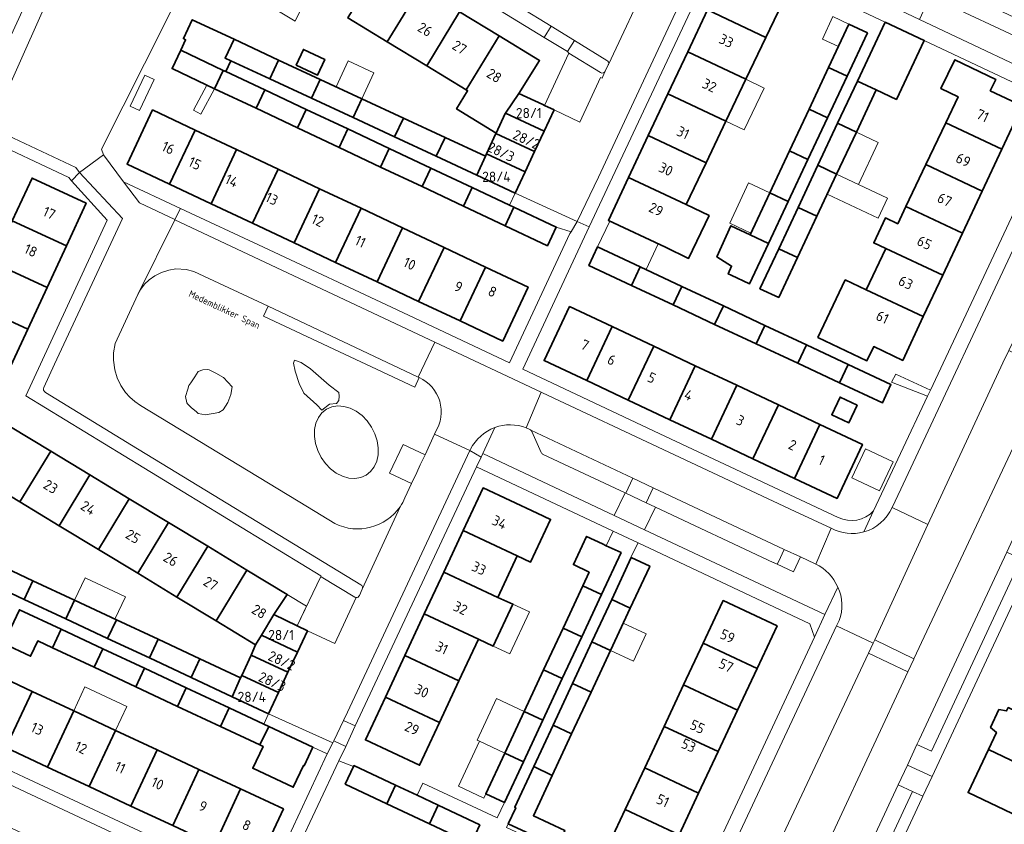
# Model space of a CAD drawing. Header units: metres. Extents: x 149984 to 156489, y 469398 to 478068.
# Tile 538 of 656: x 153788 to 153918, y 474132 to 474238. Entities that reach past the tile are written whole.
import ezdxf
from ezdxf.enums import TextEntityAlignment as Align

# ---------------------------------------------------------------- set-up
doc = ezdxf.new("R2010")
doc.units = ezdxf.units.M
doc.header["$LTSCALE"] = 0.75
for name, color, linetype, lineweight in [('B-WE-OG-BEBOUWING-GV', 6, 'Continuous', 35), ('B-WE-OG-BEBOUWING-T18', 1, 'Continuous', 18), ('B-WE-OG-BEBOUWING_LUIFEL-GV', 6, 'Continuous', 18), ('B-WE-OG-BEBOUWING_OVERBOUWING-GV', 6, 'Continuous', 18), ('B-WE-OG-TERREIN_BEGROEID-GV', 252, 'Continuous', 18), ('B-WE-OG-TERREIN_ERF-GV', 252, 'Continuous', 18), ('B-WE-OG-TOPOGRAFIE-T18', 7, 'Continuous', 18), ('B-WE-VH-ONVERHARD_ZAND-GV', 252, 'Continuous', 18), ('B-WE-VH-OPENVERHARDING_BETONSTRAATSTEEN-GV', 252, 'Continuous', 18), ('B-WE-VH-OPENVERHARDING_STRAATBAKSTEEN-GV', 252, 'Continuous', 18), ('B-WE-VH-OPENVERHARDING_TEGEL-GV', 252, 'Continuous', 18)]:
    doc.layers.add(name, color=color, linetype=linetype, lineweight=lineweight)
doc.styles.add('NLCS-ISO-M500-T18', font='NLCS-ISO.ttf', dxfattribs={"height": 0.9})
doc.styles.add('NLCS-ISO-M750-T18', font='NLCS-ISO.ttf', dxfattribs={"height": 1.35})

msp = doc.modelspace()

# ---------------------------------------------------------------- linework, layer by layer
at = {"layer": 'B-WE-OG-BEBOUWING-GV', "flags": 128}
for points in [[(153840.635, 474241.939), (153835.416, 474245.11), (153831.082, 474237.976), (153836.301, 474234.806)], [(153878.575, 474239.027), (153886.306, 474235.387), (153889.04, 474241.1), (153881.241, 474244.689)], [(153841.519, 474231.636), (153845.853, 474238.769), (153840.635, 474241.939), (153836.301, 474234.806)], [(153845.853, 474238.769), (153841.519, 474231.636), (153846.737, 474228.465), (153851.071, 474235.599)], [(153878.575, 474239.027), (153875.974, 474233.5), (153883.669, 474229.877), (153886.306, 474235.387)], [(153815.64, 474232.324), (153814.889, 474232.673), (153816.06, 474235.164), (153810.539, 474237.732), (153809.368, 474235.241), (153809.674, 474235.099), (153809.018, 474233.705), (153814.639, 474231.06), (153814.971, 474230.904)], [(153894.571, 474231.431), (153897.026, 474230.278), (153899.718, 474236.007), (153897.263, 474237.161)], [(153902.056, 474237.437), (153898.39, 474229.637), (153900.864, 474228.474), (153903.546, 474227.214), (153907.209, 474235.007)], [(153851.071, 474235.599), (153846.737, 474228.465), (153846.914, 474228.358), (153845.458, 474225.961), (153850.682, 474222.787), (153851.863, 474225.351), (153851.902, 474225.409), (153853.666, 474228.01), (153856.417, 474232.351)], [(153820.793, 474229.928), (153821.953, 474232.423), (153816.06, 474235.164), (153814.889, 474232.673), (153815.64, 474232.324)], [(153809.018, 474233.705), (153807.88, 474231.287), (153813.497, 474228.638), (153814.639, 474231.06)], [(153824.259, 474231.732), (153827.069, 474230.418), (153828.043, 474232.5), (153825.233, 474233.815)], [(153873.372, 474227.973), (153881.033, 474224.367), (153883.669, 474229.877), (153875.974, 474233.5)], [(153827.446, 474229.868), (153821.953, 474232.423), (153820.793, 474229.928), (153826.286, 474227.374)], [(153910.053, 474224.148), (153917.469, 474220.667), (153920.139, 474226.355), (153915.934, 474228.364), (153916.656, 474229.859), (153911.262, 474232.463), (153909.427, 474228.662), (153911.682, 474227.573)], [(153814.971, 474230.904), (153814.639, 474231.06), (153813.497, 474228.638), (153818.975, 474226.053), (153820.12, 474228.482)], [(153897.026, 474230.278), (153894.571, 474231.431), (153891.998, 474225.955), (153894.452, 474224.8)], [(153827.446, 474229.868), (153826.286, 474227.374), (153831.779, 474224.82), (153832.939, 474227.313)], [(153895.776, 474224.075), (153898.251, 474222.913), (153900.864, 474228.474), (153898.39, 474229.637)], [(153825.602, 474225.903), (153820.12, 474228.482), (153818.975, 474226.053), (153824.455, 474223.469)], [(153858.322, 474225.833), (153857.068, 474226.42), (153856.83, 474226.531), (153853.666, 474228.01), (153851.902, 474225.409), (153857.008, 474223.022)], [(153881.033, 474224.367), (153873.372, 474227.973), (153870.77, 474222.447), (153878.396, 474218.857)], [(153831.779, 474224.82), (153837.274, 474222.266), (153838.433, 474224.758), (153832.939, 474227.313)], [(153807.558, 474216.039), (153810.925, 474223.181), (153805.31, 474225.828), (153801.946, 474218.681)], [(153829.933, 474220.884), (153831.083, 474223.324), (153825.602, 474225.903), (153824.455, 474223.469)], [(153850.657, 474222.732), (153855.758, 474220.347), (153857.008, 474223.022), (153851.902, 474225.409), (153851.863, 474225.351), (153850.682, 474222.787)], [(153889.402, 474220.428), (153891.855, 474219.273), (153894.452, 474224.8), (153891.998, 474225.955)], [(153838.433, 474224.758), (153837.274, 474222.266), (153842.766, 474219.712), (153843.925, 474222.203)], [(153893.168, 474218.523), (153895.643, 474217.361), (153898.251, 474222.913), (153895.776, 474224.075)], [(153910.053, 474224.148), (153907.418, 474218.61), (153914.863, 474215.115), (153917.469, 474220.667)], [(153807.558, 474216.039), (153813.039, 474213.459), (153816.404, 474220.598), (153810.925, 474223.181)], [(153831.083, 474223.324), (153829.933, 474220.884), (153835.413, 474218.299), (153836.567, 474220.745)], [(153854.508, 474217.673), (153855.758, 474220.347), (153850.657, 474222.732), (153849.423, 474220.049)], [(153843.925, 474222.203), (153842.766, 474219.712), (153848.122, 474217.222), (153849.27, 474219.717)], [(153870.77, 474222.447), (153868.169, 474216.92), (153875.759, 474213.347), (153878.396, 474218.857)], [(153818.52, 474210.878), (153821.884, 474218.015), (153816.404, 474220.598), (153813.039, 474213.459)], [(153840.891, 474215.715), (153842.047, 474218.167), (153836.567, 474220.745), (153835.413, 474218.299)], [(153853.194, 474214.862), (153854.508, 474217.673), (153849.423, 474220.049), (153849.27, 474219.717), (153848.122, 474217.222)], [(153891.855, 474219.273), (153889.402, 474220.428), (153886.804, 474214.899), (153889.257, 474213.744)], [(153914.863, 474215.115), (153907.418, 474218.61), (153904.783, 474213.071), (153912.257, 474209.563)], [(153821.884, 474218.015), (153818.52, 474210.878), (153824, 474208.298), (153827.363, 474215.432)], [(153842.047, 474218.167), (153840.891, 474215.715), (153846.371, 474213.13), (153847.529, 474215.588)], [(153893.035, 474211.81), (153895.643, 474217.361), (153893.168, 474218.523), (153890.559, 474212.972)], [(153786.778, 474211.205), (153793.917, 474207.902), (153796.526, 474213.542), (153789.392, 474216.841)], [(153875.759, 474213.347), (153868.169, 474216.92), (153865.503, 474211.258), (153873.057, 474207.701), (153876.097, 474206.246), (153878.799, 474211.892)], [(153832.843, 474212.848), (153827.363, 474215.432), (153824, 474208.298), (153829.481, 474205.718)], [(153851.849, 474210.546), (153853.011, 474213.009), (153852.451, 474213.272), (153847.529, 474215.588), (153846.371, 474213.13)], [(153889.257, 474213.744), (153886.804, 474214.899), (153884.207, 474209.37), (153886.659, 474208.216)], [(153834.962, 474203.138), (153838.322, 474210.265), (153832.843, 474212.848), (153829.481, 474205.718)], [(153853.011, 474213.009), (153851.849, 474210.546), (153857.46, 474207.899), (153858.623, 474210.369)], [(153887.993, 474207.51), (153890.469, 474206.348), (153893.035, 474211.81), (153890.559, 474212.972)], [(153902.149, 474207.532), (153909.651, 474204.011), (153912.257, 474209.563), (153904.783, 474213.071), (153903.709, 474210.812), (153902.089, 474211.573), (153900.546, 474208.284)], [(153784.227, 474205.704), (153791.371, 474202.399), (153793.917, 474207.902), (153786.778, 474211.205)], [(153838.322, 474210.265), (153834.962, 474203.138), (153840.443, 474200.557), (153843.802, 474207.682)], [(153884.207, 474209.37), (153881.678, 474210.556), (153879.845, 474206.451), (153881.769, 474205.216), (153881.343, 474204.183), (153881.7, 474204.035), (153884.153, 474202.882), (153886.659, 474208.216)], [(153849.281, 474205.099), (153843.802, 474207.682), (153840.443, 474200.557), (153845.923, 474197.977)], [(153868.548, 474202.661), (153869.707, 474205.126), (153864.084, 474207.765), (153862.921, 474205.295)], [(153890.469, 474206.348), (153887.993, 474207.51), (153885.517, 474202.242), (153887.993, 474201.078)], [(153909.651, 474204.011), (153902.149, 474207.532), (153899.556, 474202.082), (153907.086, 474198.547)], [(153791.371, 474202.399), (153784.227, 474205.704), (153781.676, 474200.202), (153788.826, 474196.895)], [(153845.923, 474197.977), (153851.544, 474195.331), (153854.896, 474202.452), (153849.281, 474205.099)], [(153874.041, 474200.093), (153875.197, 474202.549), (153869.707, 474205.126), (153868.548, 474202.661)], [(153907.086, 474198.547), (153899.556, 474202.082), (153896.785, 474203.401), (153893.173, 474195.806), (153899.653, 474192.724), (153900.542, 474194.593), (153904.375, 474192.771)], [(153880.688, 474199.973), (153875.197, 474202.549), (153874.041, 474200.093), (153879.536, 474197.525)], [(153788.826, 474196.895), (153781.676, 474200.202), (153779.125, 474194.701), (153786.28, 474191.392)], [(153862.642, 474190.107), (153865.997, 474197.239), (153860.374, 474199.884), (153857.018, 474192.755)], [(153880.688, 474199.973), (153879.536, 474197.525), (153885.029, 474194.957), (153886.177, 474197.397)], [(153871.484, 474194.657), (153865.997, 474197.239), (153862.642, 474190.107), (153868.129, 474187.525)], [(153890.524, 474192.389), (153891.668, 474194.82), (153886.177, 474197.397), (153885.029, 474194.957)], [(153871.484, 474194.657), (153868.129, 474187.525), (153873.616, 474184.942), (153876.972, 474192.075)], [(153896.017, 474189.821), (153897.158, 474192.244), (153891.668, 474194.82), (153890.524, 474192.389)], [(153882.459, 474189.494), (153876.972, 474192.075), (153873.616, 474184.942), (153879.102, 474182.359)], [(153897.158, 474192.244), (153896.017, 474189.821), (153901.69, 474187.17), (153902.822, 474189.588)], [(153882.459, 474189.494), (153879.102, 474182.359), (153884.589, 474179.776), (153887.947, 474186.912)], [(153898.361, 474186.875), (153896.093, 474187.932), (153895.005, 474185.599), (153897.274, 474184.542)], [(153884.589, 474179.776), (153890.076, 474177.193), (153893.434, 474184.33), (153887.947, 474186.912)], [(153787.796, 474174.089), (153791.857, 474180.794), (153786.545, 474184.011), (153782.464, 474177.319)], [(153890.076, 474177.193), (153895.697, 474174.547), (153899.057, 474181.685), (153893.434, 474184.33)], [(153797.04, 474177.655), (153791.857, 474180.794), (153787.796, 474174.089), (153792.979, 474170.95)], [(153798.163, 474167.81), (153802.223, 474174.515), (153797.04, 474177.655), (153792.979, 474170.95)], [(153846.328, 474170.312), (153853.467, 474166.978), (153855.233, 474166.154), (153857.858, 474171.776), (153856.092, 474172.6), (153848.96, 474175.947)], [(153802.223, 474174.515), (153798.163, 474167.81), (153803.346, 474164.671), (153807.407, 474171.376)], [(153808.529, 474161.532), (153812.59, 474168.236), (153807.407, 474171.376), (153803.346, 474164.671)], [(153843.76, 474164.812), (153850.899, 474161.478), (153853.467, 474166.978), (153846.328, 474170.312)], [(153862.97, 474164.843), (153862.122, 474163.029), (153864.59, 474161.874), (153867.174, 474167.4), (153865.218, 474168.317), (153864.707, 474168.557), (153862.629, 474169.532), (153860.888, 474165.82)], [(153817.773, 474165.097), (153812.59, 474168.236), (153808.529, 474161.532), (153813.712, 474158.392)], [(153865.945, 474161.232), (153868.395, 474160.088), (153870.911, 474165.477), (153870.976, 474165.616), (153868.528, 474166.765)], [(153788.354, 474161.236), (153789.505, 474163.698), (153783.983, 474166.283), (153782.856, 474163.809)], [(153813.712, 474158.392), (153818.918, 474155.239), (153819.672, 474156.505), (153821.299, 474159.236), (153823.085, 474161.88), (153817.773, 474165.097)], [(153843.76, 474164.812), (153841.191, 474159.313), (153848.331, 474155.979), (153850.306, 474155.057), (153852.897, 474160.605), (153850.899, 474161.478)], [(153789.505, 474163.698), (153788.354, 474161.236), (153793.863, 474158.657), (153795.014, 474161.12)], [(153859.518, 474157.453), (153861.987, 474156.3), (153864.59, 474161.874), (153862.122, 474163.029)], [(153795.014, 474161.12), (153793.863, 474158.657), (153799.37, 474156.08), (153800.521, 474158.542)], [(153868.395, 474160.088), (153865.945, 474161.232), (153863.331, 474155.633), (153865.78, 474154.486)], [(153880.568, 474160.915), (153878.01, 474155.453), (153885.143, 474152.113), (153887.779, 474157.733), (153880.645, 474161.08)], [(153792.078, 474154.838), (153793.225, 474157.291), (153787.715, 474159.868), (153786.568, 474157.414), (153785.624, 474155.394), (153789.199, 474153.723), (153790.143, 474155.742)], [(153824.383, 474157.743), (153821.299, 474159.236), (153819.672, 474156.505), (153824.431, 474154.279), (153825.744, 474157.084)], [(153845.763, 474150.479), (153848.331, 474155.979), (153841.191, 474159.313), (153838.623, 474153.814)], [(153804.877, 474153.502), (153806.028, 474155.965), (153800.521, 474158.542), (153799.37, 474156.08)], [(153797.586, 474152.263), (153798.732, 474154.715), (153793.225, 474157.291), (153792.078, 474154.838)], [(153823.183, 474151.609), (153824.431, 474154.279), (153819.672, 474156.505), (153818.918, 474155.239), (153818.308, 474153.89)], [(153859.42, 474150.801), (153861.987, 474156.3), (153859.518, 474157.453), (153856.951, 474151.954)], [(153810.385, 474150.924), (153811.536, 474153.387), (153806.028, 474155.965), (153804.877, 474153.502)], [(153860.766, 474150.141), (153863.215, 474148.994), (153865.78, 474154.486), (153863.331, 474155.633)], [(153875.439, 474149.963), (153882.569, 474146.624), (153885.143, 474152.113), (153878.01, 474155.453)], [(153803.095, 474149.688), (153804.24, 474152.139), (153798.732, 474154.715), (153797.586, 474152.263)], [(153818.308, 474153.89), (153817.093, 474151.204), (153821.934, 474148.939), (153823.183, 474151.609)], [(153845.763, 474150.479), (153838.623, 474153.814), (153836.055, 474148.314), (153843.195, 474144.98)], [(153811.536, 474153.387), (153810.385, 474150.924), (153815.816, 474148.382), (153816.937, 474150.859)], [(153785.926, 474141.676), (153789.391, 474149.089), (153783.881, 474151.663), (153780.417, 474144.25)], [(153804.24, 474152.139), (153803.095, 474149.688), (153808.604, 474147.112), (153809.749, 474149.562)], [(153817.093, 474151.204), (153816.937, 474150.859), (153815.816, 474148.382), (153820.621, 474146.134), (153821.934, 474148.939)], [(153854.383, 474146.453), (153856.852, 474145.3), (153859.42, 474150.801), (153856.951, 474151.954)], [(153858.201, 474144.645), (153860.649, 474143.498), (153863.215, 474148.994), (153860.766, 474150.141)], [(153882.569, 474146.624), (153875.439, 474149.963), (153872.868, 474144.472), (153879.994, 474141.134)], [(153791.436, 474139.101), (153794.9, 474146.514), (153789.391, 474149.089), (153785.926, 474141.676)], [(153808.604, 474147.112), (153814.28, 474144.459), (153815.438, 474146.901), (153809.749, 474149.562)], [(153836.055, 474148.314), (153833.423, 474142.679), (153840.561, 474139.339), (153843.195, 474144.98)], [(153794.9, 474146.514), (153791.436, 474139.101), (153796.945, 474136.527), (153800.409, 474143.94)], [(153819.473, 474142.022), (153820.641, 474144.464), (153819.983, 474144.772), (153815.438, 474146.901), (153814.28, 474144.459)], [(153856.852, 474145.3), (153854.383, 474146.453), (153851.816, 474140.955), (153854.285, 474139.802)], [(153915.688, 474141.408), (153922.435, 474138.221), (153922.472, 474138.299), (153926.032, 474136.611), (153927.325, 474139.337), (153923.775, 474141.055), (153925.054, 474143.758), (153918.305, 474146.947), (153918.094, 474146.5), (153917.072, 474146.689), (153915.97, 474144.326), (153916.759, 474143.674)], [(153860.649, 474143.498), (153858.201, 474144.645), (153855.636, 474139.153), (153858.085, 474138.006)], [(153802.454, 474133.953), (153805.918, 474141.365), (153800.409, 474143.94), (153796.945, 474136.527)], [(153820.641, 474144.464), (153819.473, 474142.022), (153819.89, 474141.827), (153818.534, 474138.936), (153823.882, 474136.427), (153825.238, 474139.317), (153825.326, 474139.276), (153826.487, 474141.725)], [(153870.296, 474138.981), (153877.42, 474135.645), (153879.994, 474141.134), (153872.868, 474144.472)], [(153805.918, 474141.365), (153802.454, 474133.953), (153807.964, 474131.378), (153811.428, 474138.791)], [(153854.285, 474139.802), (153851.816, 474140.955), (153849.31, 474135.587), (153851.778, 474134.432)], [(153922.435, 474138.221), (153915.688, 474141.408), (153913.007, 474135.734), (153919.752, 474132.548)], [(153836.257, 474134.263), (153837.408, 474136.706), (153831.898, 474139.303), (153831.826, 474139.167), (153830.74, 474136.863)], [(153813.473, 474128.804), (153816.937, 474136.216), (153811.428, 474138.791), (153807.964, 474131.378)], [(153858.085, 474138.006), (153855.636, 474139.153), (153853.133, 474133.79), (153853.262, 474133.73), (153852.279, 474131.625), (153858.751, 474128.603), (153859.749, 474130.741), (153855.598, 474132.679)], [(153877.42, 474135.645), (153870.296, 474138.981), (153867.725, 474133.491), (153874.846, 474130.156)], [(153841.873, 474131.617), (153843.017, 474134.064), (153840.238, 474135.373), (153837.408, 474136.706), (153836.257, 474134.263)], [(153813.473, 474128.804), (153819.119, 474126.166), (153822.582, 474133.578), (153816.937, 474136.216)], [(153843.017, 474134.064), (153841.873, 474131.617), (153847.372, 474129.026), (153848.516, 474131.473)], [(153867.725, 474133.491), (153865.09, 474127.864), (153872.209, 474124.534), (153874.846, 474130.156)]]:
    msp.add_lwpolyline(points, close=True, dxfattribs=at)
at = {"layer": 'B-WE-OG-BEBOUWING_LUIFEL-GV', "flags": 128}
for points in [[(153820.646, 474244.316), (153820.114, 474243.441), (153818.938, 474240.708), (153824.156, 474237.538), (153825.864, 474241.146)], [(153897.263, 474237.161), (153895.149, 474238.154), (153893.758, 474235.192), (153895.871, 474234.199)], [(153832.939, 474227.313), (153834.523, 474230.719), (153831.137, 474232.294), (153829.553, 474228.888)], [(153812.488, 474229.114), (153810.716, 474225.786), (153811.7, 474225.263), (153813.497, 474228.638)], [(153881.033, 474224.367), (153883.44, 474223.215), (153886.076, 474228.725), (153883.669, 474229.877)], [(153895.643, 474217.361), (153898.541, 474216), (153901.149, 474221.552), (153898.251, 474222.913)], [(153898.541, 474216), (153895.643, 474217.361), (153894.401, 474214.717), (153901.117, 474211.561), (153902.359, 474214.206)], [(153886.804, 474214.899), (153884.023, 474216.205), (153881.524, 474210.885), (153884.305, 474209.579)], [(153864.084, 474207.765), (153869.707, 474205.126), (153870.475, 474204.765), (153872.075, 474208.163), (153865.688, 474211.171)], [(153795.014, 474161.12), (153800.332, 474158.63), (153801.711, 474161.575), (153796.393, 474164.065)], [(153823.085, 474161.88), (153821.299, 474159.236), (153824.383, 474157.743), (153825.631, 474160.338)], [(153852.897, 474160.605), (153850.306, 474155.057), (153852.49, 474154.037), (153855.081, 474159.586)], [(153867.464, 474158.093), (153865.78, 474154.486), (153868.816, 474153.069), (153870.5, 474156.675)], [(153794.9, 474146.514), (153800.409, 474143.94), (153801.886, 474147.1), (153796.377, 474149.674)], [(153854.383, 474146.453), (153850.72, 474148.163), (153848.153, 474142.665), (153848.472, 474142.516), (153851.816, 474140.955)], [(153851.816, 474140.955), (153848.472, 474142.516), (153845.694, 474136.567), (153849.039, 474135.006), (153849.31, 474135.587)]]:
    msp.add_lwpolyline(points, close=True, dxfattribs=at)
at = {"layer": 'B-WE-OG-BEBOUWING_OVERBOUWING-GV', "flags": 128}
for points in [[(153805.495, 474229.841), (153804.272, 474230.413), (153802.353, 474226.31), (153803.576, 474225.739)], [(153897.67, 474177.273), (153901.304, 474175.562), (153903.112, 474179.404), (153899.478, 474181.114)]]:
    msp.add_lwpolyline(points, close=True, dxfattribs=at)
at = {"layer": 'B-WE-OG-TERREIN_BEGROEID-GV', "flags": 128}
for points in [[(153783.903, 474223.534), (153795.165, 474218.227), (153795.675, 474217.567), (153798.805, 474219.887), (153798.54, 474220.65), (153807.1, 474237.58), (153812.494, 474248.661), (153798.026, 474255.185)], [(153907.674, 474171.135), (153900.689, 474155.896), (153905.857, 474153.394), (153923.746, 474191.488), (153918.392, 474194.082), (153917.617, 474192.45)], [(153824.055, 474192.786), (153824.908, 474192.483), (153826.141, 474191.659), (153828.613, 474189.51), (153829.903, 474188.531), (153829.959, 474188.066), (153829.924, 474187.495), (153829.579, 474187.073), (153828.663, 474186.988), (153827.662, 474186.227), (153826.979, 474186.911), (153825.281, 474188.446), (153824.675, 474189.714), (153824.14, 474191.335), (153823.901, 474192.42)], [(153811.093, 474185.967), (153810.396, 474186.572), (153809.924, 474187.03), (153809.846, 474187.171), (153809.67, 474187.995), (153809.966, 474188.975), (153810.075, 474189.447), (153810.343, 474189.816), (153810.868, 474190.595), (153811.312, 474191.321), (153811.924, 474191.546), (153812.516, 474191.574), (153812.784, 474191.532), (153813.657, 474191.088), (153814.672, 474190.503), (153815.827, 474189.285), (153815.644, 474188.27), (153815.264, 474187.221), (153814.608, 474186.241), (153814.059, 474185.889), (153812.312, 474185.586), (153811.333, 474185.776)], [(153830.567, 474186.71), (153829.75, 474186.767), (153828.976, 474186.64), (153828.276, 474186.334), (153827.676, 474185.86), (153827.2, 474185.237), (153826.866, 474184.489), (153826.686, 474183.644), (153826.668, 474182.736), (153826.812, 474181.798), (153827.113, 474180.867), (153827.559, 474179.978), (153828.133, 474179.167), (153828.812, 474178.464), (153829.572, 474177.895), (153830.383, 474177.484), (153831.213, 474177.244), (153832.03, 474177.188), (153832.804, 474177.315), (153833.504, 474177.621), (153834.104, 474178.094), (153834.58, 474178.717), (153834.915, 474179.466), (153835.094, 474180.31), (153835.112, 474181.219), (153834.968, 474182.157), (153834.668, 474183.088), (153834.222, 474183.976), (153833.648, 474184.788), (153832.968, 474185.492), (153832.208, 474186.06), (153831.398, 474186.472)], [(153830.567, 474186.71), (153831.398, 474186.472), (153832.208, 474186.06), (153832.968, 474185.492), (153833.648, 474184.788), (153834.222, 474183.976), (153834.668, 474183.088), (153834.968, 474182.157), (153835.112, 474181.219), (153835.094, 474180.31), (153834.915, 474179.466), (153834.58, 474178.717), (153834.104, 474178.094), (153833.504, 474177.621), (153832.804, 474177.315), (153832.03, 474177.188), (153831.213, 474177.244), (153830.383, 474177.484), (153829.572, 474177.895), (153828.812, 474178.464), (153828.133, 474179.167), (153827.559, 474179.978), (153827.113, 474180.867), (153826.812, 474181.798), (153826.668, 474182.736), (153826.686, 474183.644), (153826.866, 474184.489), (153827.2, 474185.237), (153827.676, 474185.86), (153828.276, 474186.334), (153828.976, 474186.64), (153829.75, 474186.767)], [(153874.56, 474100.36), (153868.184, 474086.775), (153873.646, 474084.237), (153873.951, 474084.882), (153881.058, 474100.185), (153905.046, 474151.655), (153899.863, 474154.145)]]:
    msp.add_lwpolyline(points, close=True, dxfattribs=at)
for points in [[(153925.554, 474235.072), (153924.733, 474235.471), (153924.534, 474235.559), (153921.792, 474234.371), (153908.017, 474240.859), (153906.602, 474237.754), (153926.545, 474228.354)], [(153840.512, 474190.51), (153839.921, 474189.246), (153819.938, 474198.593), (153820.559, 474199.911), (153811.42, 474204.219), (153810.752, 474204.504), (153809.723, 474204.77), (153808.397, 474204.84), (153807.434, 474204.703), (153806.463, 474204.395), (153805.609, 474203.958), (153804.87, 474203.419), (153804.259, 474202.815), (153803.758, 474202.157), (153803.365, 474201.462), (153800.351, 474194.984), (153800.151, 474193.782), (153800.134, 474192.813), (153800.307, 474191.545), (153800.643, 474190.456), (153801.121, 474189.468), (153801.751, 474188.548), (153802.316, 474187.92), (153802.956, 474187.356), (153803.703, 474186.841), (153825.749, 474173.456), (153829.382, 474171.232)], [(153850.502, 474183.916), (153848.91, 474180.472), (153866.284, 474172.315), (153867.705, 474175.291), (153856.903, 474180.366)], [(153855.116, 474183.654), (153854.662, 474183.873)], [(153838.64, 474174.637), (153839.514, 474176.506), (153836.608, 474177.885), (153838.379, 474181.659), (153841.29, 474180.312), (153842.548, 474183.059), (153842.644, 474183.28)], [(153856.632, 474180.635), (153855.384, 474183.388)], [(153892.882, 474165.897), (153892.797, 474165.939), (153890.891, 474166.83), (153889.963, 474164.851), (153887.807, 474165.862), (153887.32, 474166.09), (153887.259, 474166.119), (153871.723, 474173.405), (153870.281, 474170.414), (153894.103, 474159.242)], [(153894.103, 474159.242), (153895.786, 474162.845)]]:
    msp.add_lwpolyline(points, dxfattribs=at)
at = {"layer": 'B-WE-OG-TERREIN_BEGROEID-GV'}
for points in [[(153842.644, 474183.28, 0.4556263), (153840.512, 474190.51)], [(153854.662, 474183.873, 0.182933), (153850.502, 474183.916)], [(153855.279, 474183.548, 0.0855972), (153855.116, 474183.654)], [(153855.384, 474183.388, 0.1086704), (153855.279, 474183.548)], [(153856.903, 474180.366, -0.1814791), (153856.632, 474180.635)], [(153837.99, 474173.467, 0.049492), (153838.64, 474174.637)], [(153829.382, 474171.232, 0.3713965), (153837.99, 474173.467)], [(153895.786, 474162.845, 0.182677), (153892.882, 474165.897)]]:
    msp.add_lwpolyline(points, format="xyb", dxfattribs=at)
at = {"layer": 'B-WE-OG-TERREIN_ERF-GV', "flags": 128}
for points in [[(153845.853, 474238.769), (153851.071, 474235.599), (153856.417, 474232.351), (153853.666, 474228.01), (153856.83, 474226.531), (153857.068, 474226.42), (153860.264, 474233.346), (153860.112, 474233.527), (153857.04, 474235.378), (153822.772, 474256.34)], [(153812.494, 474248.661), (153807.1, 474237.58), (153798.54, 474220.65), (153798.805, 474219.887), (153801.486, 474216.323), (153808.998, 474212.833), (153819.955, 474207.741), (153837.619, 474199.439), (153852.447, 474192.449), (153860.424, 474209.522), (153860.566, 474209.754), (153858.623, 474210.369), (153857.46, 474207.899), (153851.849, 474210.546), (153846.371, 474213.13), (153840.891, 474215.715), (153835.413, 474218.299), (153829.933, 474220.884), (153824.455, 474223.469), (153818.975, 474226.053), (153813.497, 474228.638), (153807.88, 474231.287), (153809.018, 474233.705), (153809.674, 474235.099), (153809.368, 474235.241), (153810.539, 474237.732), (153816.06, 474235.164), (153821.953, 474232.423), (153827.446, 474229.868), (153832.939, 474227.313), (153838.433, 474224.758), (153843.925, 474222.203), (153849.27, 474219.717), (153849.423, 474220.049), (153850.657, 474222.732), (153850.682, 474222.787), (153845.458, 474225.961), (153846.914, 474228.358), (153846.737, 474228.465), (153841.519, 474231.636), (153836.301, 474234.806), (153831.082, 474237.976)], [(153895.643, 474217.361), (153893.035, 474211.81), (153890.469, 474206.348), (153887.993, 474201.078), (153885.517, 474202.242), (153887.993, 474207.51), (153890.559, 474212.972), (153893.168, 474218.523), (153895.776, 474224.075), (153898.39, 474229.637), (153902.056, 474237.437), (153880.453, 474247.621), (153862.955, 474210.408), (153854.185, 474191.626), (153873.046, 474182.734), (153895.848, 474172.051)], [(153900.536, 474172.906), (153907.639, 474188.032), (153902.913, 474189.897), (153903.473, 474190.979), (153908.028, 474188.848), (153911.07, 474195.308), (153918.719, 474211.649), (153925.596, 474226.339), (153907.209, 474235.007), (153903.546, 474227.214), (153900.864, 474228.474), (153898.251, 474222.913), (153895.643, 474217.361)], [(153786.545, 474184.011), (153791.857, 474180.794), (153797.04, 474177.655), (153802.223, 474174.515), (153807.407, 474171.376), (153812.59, 474168.236), (153817.773, 474165.097), (153823.085, 474161.88), (153821.299, 474159.236), (153824.383, 474157.743), (153827.515, 474164.257), (153827.566, 474164.225), (153827.511, 474164.354), (153788.552, 474188.102), (153799.312, 474211.304), (153794.59, 474216.46), (153794.246, 474216.904), (153782.779, 474222.278)], [(154020.542, 474150.291), (154007.912, 474156.217), (154003.249, 474158.4), (154000, 474159.912), (153990.456, 474164.353), (153985.883, 474166.472), (153973.259, 474172.42), (153972.168, 474172.938), (153968.563, 474174.652), (153955.985, 474180.574), (153951.382, 474182.689), (153936.509, 474189.642), (153935.164, 474189.087), (153925.114, 474167.572), (153923.873, 474164.782), (153921.368, 474165.932), (153908.249, 474137.843), (153907.037, 474135.264), (153906.904, 474134.951), (153889.463, 474097.571)], [(153783.983, 474166.283), (153789.505, 474163.698), (153795.014, 474161.12), (153800.521, 474158.542), (153806.028, 474155.965), (153811.536, 474153.387), (153816.937, 474150.859), (153817.093, 474151.204), (153818.308, 474153.89), (153818.918, 474155.239), (153813.712, 474158.392), (153808.529, 474161.532), (153803.346, 474164.671), (153798.163, 474167.81), (153792.979, 474170.95), (153787.796, 474174.089), (153782.464, 474177.319)], [(153787.715, 474159.868), (153793.225, 474157.291), (153798.732, 474154.715), (153804.24, 474152.139), (153809.749, 474149.562), (153815.438, 474146.901), (153819.983, 474144.772), (153820.621, 474146.134), (153815.816, 474148.382), (153810.385, 474150.924), (153804.877, 474153.502), (153799.37, 474156.08), (153793.863, 474158.657), (153788.354, 474161.236), (153782.856, 474163.809)], [(153776.329, 474143.41), (153788.328, 474137.779), (153820.049, 474122.964), (153828.382, 474140.837), (153826.487, 474141.725), (153825.326, 474139.276), (153825.238, 474139.317), (153823.882, 474136.427), (153818.534, 474138.936), (153819.89, 474141.827), (153819.473, 474142.022), (153814.28, 474144.459), (153808.604, 474147.112), (153803.095, 474149.688), (153797.586, 474152.263), (153792.078, 474154.838), (153790.143, 474155.742), (153789.199, 474153.723), (153785.624, 474155.394)], [(153919.752, 474132.548), (153913.007, 474135.734), (153915.688, 474141.408), (153916.759, 474143.674), (153915.97, 474144.326), (153917.072, 474146.689), (153918.094, 474146.5)], [(153863.921, 474121.23), (153858.369, 474123.846), (153852.87, 474126.436), (153847.372, 474129.026), (153841.873, 474131.617), (153836.257, 474134.263), (153830.74, 474136.863), (153831.826, 474139.167), (153829.924, 474139.927), (153821.584, 474122.243), (153862.736, 474103.018), (153864.715, 474102.11)]]:
    msp.add_lwpolyline(points, dxfattribs=at)
for points in [[(153875.974, 474233.5), (153878.575, 474239.027), (153881.241, 474244.689), (153889.04, 474241.1), (153886.306, 474235.387), (153883.669, 474229.877), (153881.033, 474224.367), (153878.396, 474218.857), (153875.759, 474213.347), (153878.799, 474211.892), (153876.097, 474206.246), (153873.057, 474207.701), (153865.503, 474211.258), (153868.169, 474216.92), (153870.77, 474222.447), (153873.372, 474227.973)], [(153891.998, 474225.955), (153894.571, 474231.431), (153897.263, 474237.161), (153899.718, 474236.007), (153897.026, 474230.278), (153894.452, 474224.8), (153891.855, 474219.273), (153889.257, 474213.744), (153886.659, 474208.216), (153884.153, 474202.882), (153881.7, 474204.035), (153881.343, 474204.183), (153881.769, 474205.216), (153879.845, 474206.451), (153881.678, 474210.556), (153884.207, 474209.37), (153886.804, 474214.899), (153889.402, 474220.428)], [(153824.259, 474231.732), (153825.233, 474233.815), (153828.043, 474232.5), (153827.069, 474230.418)], [(153820.12, 474228.482), (153825.602, 474225.903), (153831.083, 474223.324), (153836.567, 474220.745), (153842.047, 474218.167), (153847.529, 474215.588), (153852.451, 474213.272), (153853.194, 474214.862), (153848.122, 474217.222), (153842.766, 474219.712), (153837.274, 474222.266), (153831.779, 474224.82), (153826.286, 474227.374), (153820.793, 474229.928), (153815.64, 474232.324), (153814.971, 474230.904)], [(153907.418, 474218.61), (153910.053, 474224.148), (153911.682, 474227.573), (153909.427, 474228.662), (153911.262, 474232.463), (153916.656, 474229.859), (153915.934, 474228.364), (153920.139, 474226.355), (153917.469, 474220.667), (153914.863, 474215.115), (153912.257, 474209.563), (153909.651, 474204.011), (153907.086, 474198.547), (153904.375, 474192.771), (153900.542, 474194.593), (153899.653, 474192.724), (153893.173, 474195.806), (153896.785, 474203.401), (153899.556, 474202.082), (153902.149, 474207.532), (153900.546, 474208.284), (153902.089, 474211.573), (153903.709, 474210.812), (153904.783, 474213.071)], [(153827.363, 474215.432), (153832.843, 474212.848), (153838.322, 474210.265), (153843.802, 474207.682), (153849.281, 474205.099), (153854.896, 474202.452), (153851.544, 474195.331), (153845.923, 474197.977), (153840.443, 474200.557), (153834.962, 474203.138), (153829.481, 474205.718), (153824, 474208.298), (153818.52, 474210.878), (153813.039, 474213.459), (153807.558, 474216.039), (153801.946, 474218.681), (153805.31, 474225.828), (153810.925, 474223.181), (153816.404, 474220.598), (153821.884, 474218.015)], [(153781.676, 474200.202), (153784.227, 474205.704), (153786.778, 474211.205), (153789.392, 474216.841), (153796.526, 474213.542), (153793.917, 474207.902), (153791.371, 474202.399), (153788.826, 474196.895), (153786.28, 474191.392), (153783.671, 474185.752), (153776.51, 474189.063), (153779.125, 474194.701)], [(153875.197, 474202.549), (153880.688, 474199.973), (153886.177, 474197.397), (153891.668, 474194.82), (153897.158, 474192.244), (153902.822, 474189.588), (153901.69, 474187.17), (153896.017, 474189.821), (153890.524, 474192.389), (153885.029, 474194.957), (153879.536, 474197.525), (153874.041, 474200.093), (153868.548, 474202.661), (153862.921, 474205.295), (153864.084, 474207.765), (153869.707, 474205.126)], [(153876.972, 474192.075), (153882.459, 474189.494), (153887.947, 474186.912), (153893.434, 474184.33), (153899.057, 474181.685), (153895.697, 474174.547), (153890.076, 474177.193), (153884.589, 474179.776), (153879.102, 474182.359), (153873.616, 474184.942), (153868.129, 474187.525), (153862.642, 474190.107), (153857.018, 474192.755), (153860.374, 474199.884), (153865.997, 474197.239), (153871.484, 474194.657)], [(153896.093, 474187.932), (153898.361, 474186.875), (153897.274, 474184.542), (153895.005, 474185.599)], [(153848.08, 474178.728), (153832.072, 474144.529), (153830.817, 474141.824), (153829.924, 474139.927), (153831.826, 474139.167), (153831.898, 474139.303), (153837.408, 474136.706), (153840.238, 474135.373), (153840.998, 474136.987), (153850.822, 474132.389), (153851.778, 474134.432), (153849.31, 474135.587), (153851.816, 474140.955), (153854.383, 474146.453), (153856.951, 474151.954), (153859.518, 474157.453), (153862.122, 474163.029), (153862.97, 474164.843), (153860.888, 474165.82), (153862.629, 474169.532), (153864.707, 474168.557), (153865.218, 474168.317), (153866.115, 474170.253)], [(153841.191, 474159.313), (153843.76, 474164.812), (153846.328, 474170.312), (153848.96, 474175.947), (153856.092, 474172.6), (153857.858, 474171.776), (153855.233, 474166.154), (153853.467, 474166.978), (153850.899, 474161.478), (153852.897, 474160.605), (153850.306, 474155.057), (153848.331, 474155.979), (153845.763, 474150.479), (153843.195, 474144.98), (153840.561, 474139.339), (153833.423, 474142.679), (153836.055, 474148.314), (153838.623, 474153.814)], [(153875.983, 474120.495), (153876.986, 474122.589), (153892.706, 474156.237), (153892.111, 474158.017), (153869.424, 474168.7), (153868.482, 474166.787), (153868.528, 474166.765), (153870.976, 474165.616), (153870.911, 474165.477), (153868.395, 474160.088), (153865.78, 474154.486), (153863.215, 474148.994), (153860.649, 474143.498), (153858.085, 474138.006), (153855.598, 474132.679), (153859.749, 474130.741), (153858.751, 474128.603), (153852.279, 474131.625), (153852.032, 474131.123), (153859.19, 474127.831), (153875.809, 474120.071), (153875.909, 474120.293)], [(153874.846, 474130.156), (153872.209, 474124.534), (153865.09, 474127.864), (153867.725, 474133.491), (153870.296, 474138.981), (153872.868, 474144.472), (153875.439, 474149.963), (153878.01, 474155.453), (153880.568, 474160.915), (153880.645, 474161.08), (153887.779, 474157.733), (153885.143, 474152.113), (153882.569, 474146.624), (153879.994, 474141.134), (153877.42, 474135.645)], [(153794.9, 474146.514), (153800.409, 474143.94), (153805.918, 474141.365), (153811.428, 474138.791), (153816.937, 474136.216), (153822.582, 474133.578), (153819.119, 474126.166), (153813.473, 474128.804), (153807.964, 474131.378), (153802.454, 474133.953), (153796.945, 474136.527), (153791.436, 474139.101), (153785.926, 474141.676), (153780.417, 474144.25), (153774.908, 474146.824), (153769.263, 474149.462), (153772.727, 474156.876), (153778.372, 474154.238), (153783.881, 474151.663), (153789.391, 474149.089)]]:
    msp.add_lwpolyline(points, close=True, dxfattribs=at)
at = {"layer": 'B-WE-OG-TERREIN_ERF-GV'}
msp.add_lwpolyline([(153895.848, 474172.051, 0.3308119), (153900.536, 474172.906)], format="xyb", dxfattribs=at)
at = {"layer": 'B-WE-VH-ONVERHARD_ZAND-GV', "flags": 128}
for points in [[(153824.055, 474192.786), (153823.901, 474192.42), (153824.14, 474191.335), (153824.675, 474189.714), (153825.281, 474188.446), (153826.979, 474186.911), (153827.662, 474186.227), (153828.663, 474186.988), (153829.579, 474187.073), (153829.924, 474187.495), (153829.959, 474188.066), (153829.903, 474188.531), (153828.613, 474189.51), (153826.141, 474191.659), (153824.908, 474192.483)], [(153811.093, 474185.967), (153811.333, 474185.776), (153812.312, 474185.586), (153814.059, 474185.889), (153814.608, 474186.241), (153815.264, 474187.221), (153815.644, 474188.27), (153815.827, 474189.285), (153814.672, 474190.503), (153813.657, 474191.088), (153812.784, 474191.532), (153812.516, 474191.574), (153811.924, 474191.546), (153811.312, 474191.321), (153810.868, 474190.595), (153810.343, 474189.816), (153810.075, 474189.447), (153809.966, 474188.975), (153809.67, 474187.995), (153809.846, 474187.171), (153809.924, 474187.03), (153810.396, 474186.572)]]:
    msp.add_lwpolyline(points, close=True, dxfattribs=at)
at = {"layer": 'B-WE-VH-OPENVERHARDING_BETONSTRAATSTEEN-GV', "flags": 128}
for points in [[(153813.958, 474294.971), (153813.982, 474295.493), (153811.608, 474296.587), (153811.548, 474296.161), (153810.806, 474294.555), (153797.268, 474265.259), (153795.716, 474262.044), (153795.406, 474254.778), (153783.315, 474228.639), (153782.655, 474227.212), (153779.12, 474226.035), (153779.035, 474225.853), (153781.468, 474224.694), (153783.903, 474223.534), (153798.026, 474255.185), (153798.281, 474261.16), (153798.291, 474261.397), (153799.652, 474264.114), (153802.348, 474269.945), (153804.948, 474275.566), (153807.512, 474281.111), (153810.112, 474286.734), (153812.596, 474292.107), (153813.42, 474293.98)], [(153908.603, 474243.009), (153907.662, 474241.027), (153908.017, 474240.859), (153921.792, 474234.371), (153924.534, 474235.559), (153922.541, 474236.443)], [(153857.936, 474236.869), (153857.04, 474235.378), (153860.112, 474233.527), (153861.028, 474235.003)], [(153795.675, 474217.567), (153795.165, 474218.227), (153783.903, 474223.534), (153781.468, 474224.694), (153780.747, 474223.181), (153782.779, 474222.278), (153794.246, 474216.904), (153794.59, 474216.46)], [(153867.808, 474175.242), (153870.479, 474173.989), (153871.403, 474175.959), (153868.734, 474177.215)], [(153870.479, 474173.989), (153871.723, 474173.405), (153887.259, 474166.119), (153887.32, 474166.09), (153887.807, 474165.862), (153887.966, 474166.2), (153888.723, 474167.808), (153871.403, 474175.959)], [(153870.479, 474173.989), (153867.808, 474175.242), (153867.705, 474175.291), (153866.284, 474172.315), (153870.281, 474170.414), (153871.723, 474173.405)], [(153920.012, 474166.583), (153918.111, 474167.463), (153913.943, 474158.547), (153906.561, 474142.681), (153906.253, 474142.098), (153908.162, 474141.206)], [(153830.5, 474145.252), (153829.248, 474142.572), (153830.817, 474141.824), (153832.072, 474144.529)], [(153903.789, 474136.761), (153905.686, 474135.892), (153907.037, 474135.264), (153908.249, 474137.843), (153904.99, 474139.359)], [(153888.097, 474098.214), (153905.686, 474135.892), (153903.789, 474136.761), (153886.206, 474099.085)]]:
    msp.add_lwpolyline(points, close=True, dxfattribs=at)
for points in [[(153864.459, 474230.762), (153860.264, 474233.346), (153857.068, 474226.42)], [(153857.068, 474226.42), (153858.322, 474225.833), (153861.74, 474224.216), (153864.48, 474230.129), (153864.668, 474230.041), (153864.756, 474230.258), (153865.088, 474230.939)], [(153856.903, 474180.366), (153867.705, 474175.291), (153867.808, 474175.242), (153868.734, 474177.215), (153855.279, 474183.548)], [(153855.384, 474183.388), (153856.632, 474180.635)], [(153832.032, 474161.508), (153827.566, 474164.225), (153827.515, 474164.257), (153824.383, 474157.743), (153825.744, 474157.084), (153829.367, 474155.389), (153832.206, 474161.463)]]:
    msp.add_lwpolyline(points, dxfattribs=at)
at = {"layer": 'B-WE-VH-OPENVERHARDING_BETONSTRAATSTEEN-GV'}
for points in [[(153865.088, 474230.939, -0.4311502), (153864.459, 474230.762)], [(153855.279, 474183.548, -0.1086704), (153855.384, 474183.388)], [(153856.632, 474180.635, 0.1814791), (153856.903, 474180.366)], [(153832.206, 474161.463, -0.1214834), (153832.032, 474161.508)]]:
    msp.add_lwpolyline(points, format="xyb", dxfattribs=at)
at = {"layer": 'B-WE-VH-OPENVERHARDING_STRAATBAKSTEEN-GV', "flags": 128}
for points in [[(153835.678, 474270.365), (153840.544, 474280.647), (153837.436, 474282.112), (153833.504, 474280.171), (153829.248, 474271.014), (153824.516, 474261.054), (153824.511, 474260.862), (153825.243, 474256.843), (153835.363, 474250.611), (153853.763, 474239.428), (153857.936, 474236.869), (153861.028, 474235.003), (153865.317, 474232.38)], [(153870.935, 474243.387), (153865.514, 474231.826), (153865.488, 474231.77), (153865.088, 474230.939), (153864.756, 474230.258), (153864.668, 474230.041), (153864.48, 474230.129), (153861.74, 474224.216), (153858.322, 474225.833), (153857.008, 474223.022), (153855.758, 474220.347), (153854.508, 474217.673), (153853.194, 474214.862), (153861.398, 474211.114), (153864.176, 474216.956), (153870.738, 474231.015), (153878.744, 474248.006)], [(153865.514, 474231.826), (153870.935, 474243.387)], [(153829.382, 474171.232), (153825.749, 474173.456), (153803.703, 474186.841), (153802.956, 474187.356), (153802.316, 474187.92), (153801.751, 474188.548), (153801.121, 474189.468), (153800.643, 474190.456), (153800.307, 474191.545), (153800.134, 474192.813), (153800.151, 474193.782), (153800.351, 474194.984), (153803.365, 474201.462), (153808.262, 474211.348), (153808.228, 474211.364), (153803.566, 474213.555), (153801.486, 474216.323), (153798.805, 474219.887), (153795.675, 474217.567)], [(153795.675, 474217.567), (153801.312, 474211.502), (153792.345, 474192.29), (153790.941, 474189.209)], [(153854.662, 474183.873), (153856.606, 474188.603), (153842.599, 474195.186), (153840.4, 474190.56)], [(153886.206, 474099.085), (153903.789, 474136.761), (153904.99, 474139.359), (153906.253, 474142.098), (153906.561, 474142.681), (153913.943, 474158.547), (153918.111, 474167.463), (153919.381, 474170.243), (153921.359, 474174.419), (153927.885, 474188.386), (153928.279, 474189.127), (153929.788, 474192.35), (153925.328, 474194.796), (153924.687, 474193.479), (153923.746, 474191.488), (153905.857, 474153.394), (153905.841, 474153.359), (153905.046, 474151.655), (153881.058, 474100.185)], [(153791.166, 474188.541), (153802.515, 474181.596), (153832.828, 474163.159)], [(153855.279, 474183.548), (153868.734, 474177.215), (153871.403, 474175.959), (153888.723, 474167.808), (153890.891, 474166.83), (153892.797, 474165.939), (153892.882, 474165.897), (153894.939, 474170.614), (153890.191, 474172.813), (153856.783, 474188.487), (153856.606, 474188.603), (153854.662, 474183.873), (153855.116, 474183.654)], [(153824.431, 474154.279), (153823.183, 474151.609), (153821.934, 474148.939), (153820.621, 474146.134), (153829.128, 474142.295), (153829.248, 474142.572), (153830.5, 474145.252), (153831.028, 474146.344), (153847.191, 474180.869), (153842.548, 474183.059), (153841.29, 474180.312), (153840.665, 474178.973), (153840.205, 474177.987), (153839.514, 474176.506), (153838.64, 474174.637)], [(153842.644, 474183.28), (153842.548, 474183.059), (153847.191, 474180.869), (153847.294, 474181.08)], [(153837.99, 474173.467), (153833.004, 474162.582), (153832.615, 474161.757)], [(153833.004, 474162.582), (153837.99, 474173.467)], [(153895.96, 474158.446), (153895.649, 474157.759), (153900.486, 474155.462), (153900.689, 474155.896), (153907.674, 474171.135), (153902.962, 474173.374)], [(153894.939, 474170.614), (153892.882, 474165.897)], [(153832.206, 474161.463), (153829.367, 474155.389), (153825.744, 474157.084), (153824.431, 474154.279)], [(153779.435, 474134.435), (153780.858, 474133.754), (153781.451, 474133.47), (153786.595, 474131.066), (153793.515, 474127.832), (153806.241, 474121.886), (153806.382, 474121.82), (153808.572, 474126.42), (153775.584, 474141.839)]]:
    msp.add_lwpolyline(points, dxfattribs=at)
at = {"layer": 'B-WE-VH-OPENVERHARDING_STRAATBAKSTEEN-GV'}
for points in [[(153865.317, 474232.38, -0.3738695), (153865.514, 474231.826)], [(153840.4, 474190.56, -0.0148903), (153840.512, 474190.51)], [(153840.512, 474190.51, -0.4556263), (153842.644, 474183.28)], [(153790.941, 474189.209, 0.4087037), (153791.166, 474188.541)], [(153847.294, 474181.08, -0.1776958), (153850.502, 474183.916)], [(153850.502, 474183.916, -0.182933), (153854.662, 474183.873)], [(153855.116, 474183.654, -0.0855972), (153855.279, 474183.548)], [(153838.64, 474174.637, -0.049492), (153837.99, 474173.467)], [(153837.99, 474173.467, -0.3713965), (153829.382, 474171.232)], [(153902.962, 474173.374, -0.2249162), (153899.224, 474170.127)], [(153899.224, 474170.127, -0.1939469), (153894.939, 474170.614)], [(153892.882, 474165.897, -0.182677), (153895.786, 474162.845)], [(153832.828, 474163.159, -0.36027), (153833.004, 474162.582)], [(153895.786, 474162.845, -0.2123215), (153895.96, 474158.446)], [(153832.615, 474161.757, -0.3427205), (153832.206, 474161.463)]]:
    msp.add_lwpolyline(points, format="xyb", dxfattribs=at)
at = {"layer": 'B-WE-VH-OPENVERHARDING_STRAATBAKSTEEN-GV', "flags": 128}
for points in [[(153803.365, 474201.462), (153803.758, 474202.157), (153804.259, 474202.815), (153804.87, 474203.419), (153805.609, 474203.958), (153806.463, 474204.395), (153807.434, 474204.703), (153808.397, 474204.84), (153809.723, 474204.77), (153810.752, 474204.504), (153811.42, 474204.219), (153820.559, 474199.911), (153840.4, 474190.56), (153842.599, 474195.186), (153808.262, 474211.348)], [(153925.071, 474208.562), (153920.565, 474210.805), (153904.112, 474175.789), (153902.962, 474173.374), (153907.674, 474171.135), (153917.617, 474192.45), (153918.392, 474194.082), (153919.343, 474196.086), (153919.691, 474196.811)], [(153895.649, 474157.759), (153882.92, 474130.607), (153878.787, 474121.716), (153877.815, 474119.625), (153869.856, 474102.607), (153874.56, 474100.36), (153899.863, 474154.145), (153900.486, 474155.462)]]:
    msp.add_lwpolyline(points, close=True, dxfattribs=at)
at = {"layer": 'B-WE-VH-OPENVERHARDING_TEGEL-GV', "flags": 128}
for points in [[(153825.243, 474256.843), (153822.772, 474256.34), (153857.04, 474235.378), (153857.936, 474236.869), (153853.763, 474239.428), (153835.363, 474250.611)], [(153862.955, 474210.408), (153880.453, 474247.621), (153881.187, 474249.077), (153879.606, 474249.851), (153879.159, 474248.881), (153878.744, 474248.006), (153870.738, 474231.015), (153864.176, 474216.956), (153861.398, 474211.114)], [(153881.417, 474249.639), (153881.187, 474249.077), (153880.453, 474247.621), (153902.056, 474237.437), (153907.209, 474235.007), (153925.596, 474226.339), (153926.545, 474228.354), (153906.602, 474237.754), (153902.491, 474239.696)], [(153801.486, 474216.323), (153803.566, 474213.555), (153808.228, 474211.364), (153808.998, 474212.833)], [(153858.623, 474210.369), (153860.566, 474209.754), (153861.398, 474211.114), (153853.194, 474214.862), (153852.451, 474213.272), (153853.011, 474213.009)], [(153908.028, 474188.848), (153903.473, 474190.979), (153902.913, 474189.897), (153907.639, 474188.032)], [(153841.29, 474180.312), (153838.379, 474181.659), (153836.608, 474177.885), (153839.514, 474176.506), (153840.205, 474177.987), (153840.665, 474178.973)], [(153832.072, 474144.529), (153848.08, 474178.728), (153848.695, 474180.019), (153847.191, 474180.869), (153831.028, 474146.344), (153830.5, 474145.252)], [(153848.91, 474180.472), (153848.695, 474180.019), (153848.08, 474178.728), (153866.115, 474170.253), (153869.424, 474168.7), (153892.111, 474158.017), (153892.706, 474156.237), (153894.103, 474159.242), (153870.281, 474170.414), (153866.284, 474172.315)], [(153889.963, 474164.851), (153890.891, 474166.83), (153888.723, 474167.808), (153887.966, 474166.2), (153887.807, 474165.862)], [(153904.99, 474139.359), (153908.249, 474137.843), (153921.368, 474165.932), (153920.012, 474166.583), (153908.162, 474141.206), (153906.253, 474142.098)], [(153905.857, 474153.394), (153900.689, 474155.896), (153900.486, 474155.462), (153899.863, 474154.145), (153905.046, 474151.655), (153905.841, 474153.359)], [(153829.128, 474142.295), (153820.621, 474146.134), (153819.983, 474144.772), (153820.641, 474144.464), (153826.487, 474141.725), (153828.382, 474140.837)], [(153776.329, 474143.41), (153775.584, 474141.839), (153808.572, 474126.42), (153824.557, 474118.946), (153824.749, 474118.875), (153857.472, 474103.579), (153862.027, 474101.465), (153862.736, 474103.018), (153821.584, 474122.243), (153829.924, 474139.927), (153830.817, 474141.824), (153829.248, 474142.572), (153829.128, 474142.295), (153828.382, 474140.837), (153820.049, 474122.964), (153788.328, 474137.779)], [(153907.037, 474135.264), (153905.686, 474135.892), (153888.097, 474098.214), (153889.463, 474097.571), (153906.904, 474134.951)]]:
    msp.add_lwpolyline(points, close=True, dxfattribs=at)
for points in [[(153865.317, 474232.38), (153861.028, 474235.003), (153860.112, 474233.527), (153860.264, 474233.346)], [(153860.264, 474233.346), (153864.459, 474230.762)], [(153865.088, 474230.939), (153865.488, 474231.77), (153865.514, 474231.826)], [(153790.941, 474189.209), (153792.345, 474192.29), (153801.312, 474211.502), (153795.675, 474217.567), (153794.59, 474216.46), (153799.312, 474211.304), (153788.552, 474188.102), (153827.511, 474164.354), (153827.566, 474164.225), (153832.032, 474161.508)], [(153895.848, 474172.051), (153873.046, 474182.734), (153854.185, 474191.626), (153862.955, 474210.408), (153861.398, 474211.114), (153860.566, 474209.754), (153860.424, 474209.522), (153852.447, 474192.449), (153837.619, 474199.439), (153819.955, 474207.741), (153808.998, 474212.833), (153808.228, 474211.364), (153808.262, 474211.348), (153842.599, 474195.186), (153856.606, 474188.603), (153856.783, 474188.487), (153890.191, 474172.813), (153894.939, 474170.614)], [(153902.962, 474173.374), (153904.112, 474175.789), (153920.565, 474210.805), (153918.719, 474211.649), (153911.07, 474195.308), (153908.028, 474188.848), (153907.639, 474188.032)], [(153820.559, 474199.911), (153819.938, 474198.593), (153839.921, 474189.246), (153840.512, 474190.51)], [(153840.4, 474190.56), (153820.559, 474199.911)], [(153832.828, 474163.159), (153802.515, 474181.596), (153791.166, 474188.541)], [(153907.639, 474188.032), (153900.536, 474172.906), (153899.224, 474170.127)], [(153847.294, 474181.08), (153847.191, 474180.869), (153848.695, 474180.019), (153848.91, 474180.472), (153850.502, 474183.916)], [(153899.224, 474170.127), (153900.536, 474172.906)], [(153852.032, 474131.123), (153852.279, 474131.625), (153853.262, 474133.73), (153853.133, 474133.79), (153855.636, 474139.153), (153858.201, 474144.645), (153860.766, 474150.141), (153863.331, 474155.633), (153865.945, 474161.232), (153868.528, 474166.765), (153868.482, 474166.787), (153869.424, 474168.7), (153866.115, 474170.253), (153865.218, 474168.317), (153867.174, 474167.4), (153864.59, 474161.874), (153861.987, 474156.3), (153859.42, 474150.801), (153856.852, 474145.3), (153854.285, 474139.802), (153851.778, 474134.432), (153850.822, 474132.389), (153840.998, 474136.987), (153840.238, 474135.373), (153843.017, 474134.064), (153848.516, 474131.473)], [(153895.786, 474162.845), (153894.103, 474159.242), (153892.706, 474156.237), (153876.986, 474122.589), (153878.787, 474121.716)], [(153832.615, 474161.757), (153833.004, 474162.582)], [(153878.787, 474121.716), (153882.92, 474130.607), (153895.649, 474157.759), (153895.96, 474158.446)]]:
    msp.add_lwpolyline(points, dxfattribs=at)
at = {"layer": 'B-WE-VH-OPENVERHARDING_TEGEL-GV'}
for points in [[(153865.514, 474231.826, 0.3738695), (153865.317, 474232.38)], [(153864.459, 474230.762, 0.4311502), (153865.088, 474230.939)], [(153840.512, 474190.51, 0.0148903), (153840.4, 474190.56)], [(153791.166, 474188.541, -0.4087037), (153790.941, 474189.209)], [(153850.502, 474183.916, 0.1776958), (153847.294, 474181.08)], [(153899.224, 474170.127, 0.2249162), (153902.962, 474173.374)], [(153900.536, 474172.906, -0.3308119), (153895.848, 474172.051)], [(153894.939, 474170.614, 0.1939469), (153899.224, 474170.127)], [(153833.004, 474162.582, 0.36027), (153832.828, 474163.159)], [(153895.96, 474158.446, 0.2123215), (153895.786, 474162.845)], [(153832.032, 474161.508, 0.1214834), (153832.206, 474161.463)], [(153832.206, 474161.463, 0.3427205), (153832.615, 474161.757)]]:
    msp.add_lwpolyline(points, format="xyb", dxfattribs=at)

# ---------------------------------------------------------------- texts
at = {"layer": 'B-WE-OG-BEBOUWING-T18', "style": 'NLCS-ISO-M750-T18'}
for s, rotation, p in [('26', 328.8, (153841.28, 474236.461)), ('33', 334.8, (153881.082, 474234.961)), ('27', 328.8, (153845.843, 474234.095)), ('28', 327.7, (153850.423, 474230.366)), ('32', 334.5, (153878.85, 474229.072)), ('71', 334.6, (153914.927, 474225.083)), ('31', 334.8, (153875.37, 474222.826)), ('28/2', 335.3, (153854.692, 474221.931)), ('16', 334.8, (153807.375, 474220.823)), ('28/3', 335, (153851.321, 474220.3)), ('69', 334.9, (153912.376, 474219.231)), ('15', 334.8, (153810.893, 474218.774)), ('30', 334.8, (153873.103, 474218.01)), ('14', 334.8, (153815.756, 474216.482)), ('13', 334.8, (153821.051, 474214.108)), ('67', 334.9, (153909.912, 474213.98)), ('29', 334.8, (153871.806, 474212.711)), ('17', 335.1, (153791.662, 474212.229)), ('12', 334.8, (153827.118, 474211.251)), ('18', 335.2, (153789.224, 474207.284)), ('11', 334.8, (153832.75, 474208.47)), ('65', 334.9, (153907.243, 474208.294)), ('10', 334.8, (153839.254, 474205.538)), ('9', 334.8, (153845.706, 474202.5)), ('63', 334.9, (153904.778, 474203.043)), ('8', 334.8, (153850.192, 474201.851)), ('61', 334.6, (153901.7, 474198.472)), ('7', 334.8, (153862.406, 474194.809)), ('6', 334.8, (153865.929, 474192.85)), ('5', 334.8, (153871.229, 474190.487)), ('4', 334.8, (153876.093, 474188.197)), ('3', 334.8, (153882.93, 474184.852)), ('2', 334.8, (153889.817, 474181.611)), ('1', 334.8, (153893.667, 474179.627)), ('23', 328.8, (153791.859, 474176.116)), ('24', 328.8, (153796.796, 474173.314)), ('34', 335, (153851.122, 474171.41)), ('25', 328.8, (153802.72, 474169.538)), ('26', 328.8, (153807.707, 474166.517)), ('33', 335, (153848.42, 474165.337)), ('27', 328.8, (153812.983, 474163.321)), ('28', 328.8, (153819.384, 474159.633)), ('32', 335, (153845.965, 474160.082)), ('59', 334.9, (153881.241, 474156.382)), ('31', 335, (153843.511, 474154.827)), ('28/2', 335.7, (153822.364, 474153.152)), ('57', 335, (153881.048, 474152.509)), ('28/3', 335.7, (153821.106, 474150.37)), ('30', 335, (153840.853, 474149.135)), ('13', 335, (153790.072, 474144.154)), ('29', 335, (153839.57, 474144.219)), ('55', 335, (153877.262, 474144.423)), ('12', 335, (153795.841, 474141.659)), ('53', 335, (153876.104, 474141.951)), ('11', 335, (153801.018, 474139.039)), ('10', 335, (153805.966, 474136.928)), ('51', 335, (153872.696, 474134.674)), ('9', 335, (153811.964, 474133.924)), ('8', 335, (153817.733, 474131.429))]:
    msp.add_text(s, height=1.35, rotation=rotation, dxfattribs=at).set_placement(p, align=Align.MIDDLE)
for s, p in [('28/1', (153854.999, 474225.424)), ('28/4', (153850.711, 474217.017)), ('28/1', (153822.29, 474156.534)), ('28/4', (153818.41, 474148.366))]:
    msp.add_text(s, height=1.35, dxfattribs=at).set_placement(p, align=Align.MIDDLE)
at = {"layer": 'B-WE-OG-TOPOGRAFIE-T18', "style": 'NLCS-ISO-M500-T18'}
msp.add_text('Medemblikker Span', height=0.9, rotation=334.8, dxfattribs=at).set_placement((153814.744, 474199.368), align=Align.MIDDLE)

doc.saveas('drawing.dxf')
